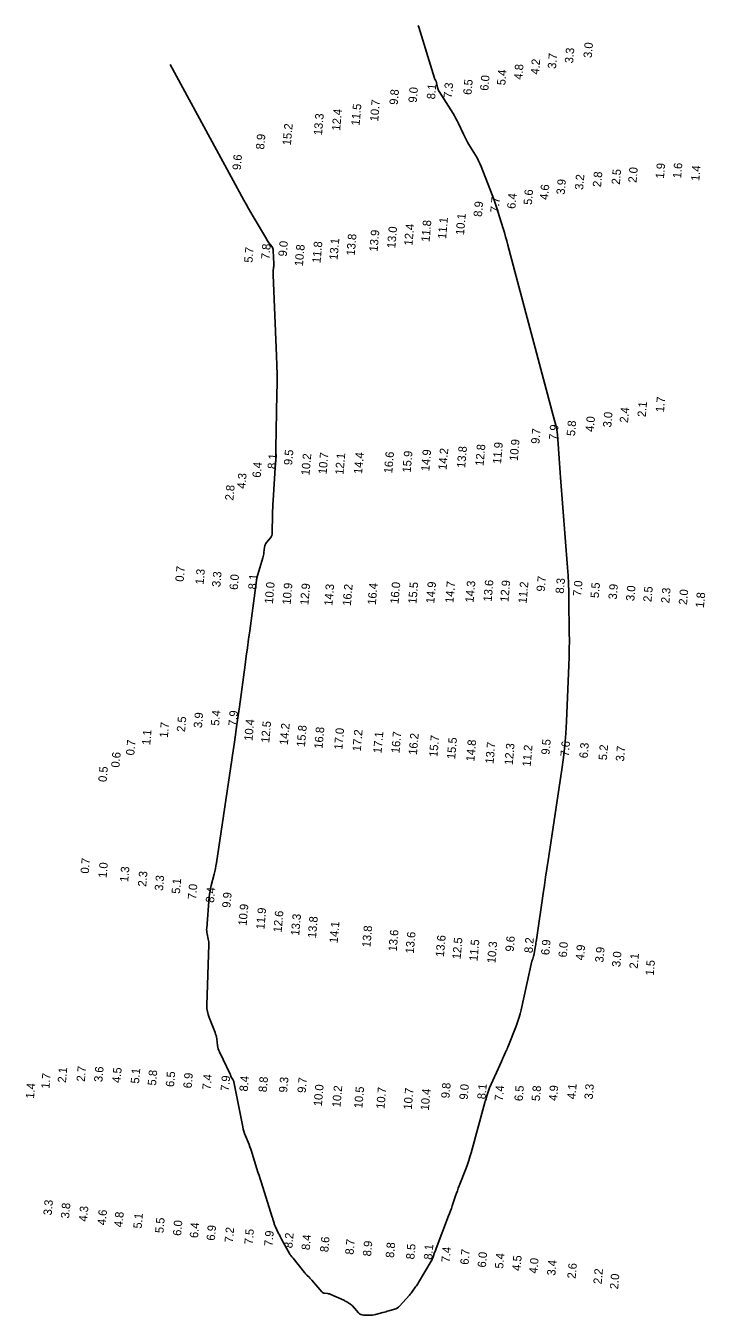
# Model space of a CAD drawing. Extents: x 988130 to 1132882, y 654656 to 841453.
# Drawn here: x 1107839.2 to 1108041.2, y 699804.5 to 700188.2 of the extents above; entities that cross this region are included whole.
import ezdxf

# ---------------------------------------------------------------- set-up
doc = ezdxf.new("R2010")
doc.units = 0
doc.layers.add('V-TOPO-MAJR', color=7, linetype='Continuous')
doc.layers.add('V-TOPO-SOUN', color=7, linetype='Continuous')

msp = doc.modelspace()

# ---------------------------------------------------------------- linework, layer by layer
at = {"layer": 'V-TOPO-MAJR'}
msp.add_lwpolyline([(1107882.18, 700176.75), (1107904.03, 700136.35), (1107904.71, 700135.12), (1107905.39, 700133.89), (1107906.09, 700132.67), (1107906.8, 700131.46), (1107910.74, 700124.8), (1107910.92, 700124.5), (1107911.11, 700124.21), (1107911.31, 700123.93), (1107911.52, 700123.66), (1107912.37, 700122.56), (1107912.56, 700122.28), (1107912.69, 700121.98), (1107912.78, 700121.66), (1107912.82, 700121.32), (1107912.94, 700117.38), (1107912.95, 700117.11), (1107912.94, 700116.83), (1107912.93, 700116.56), (1107912.9, 700116.29), (1107912.79, 700115.2), (1107912.77, 700114.93), (1107912.75, 700114.65), (1107912.75, 700114.38), (1107912.75, 700114.11), (1107913.78, 700090.04), (1107913.87, 700087.21), (1107913.93, 700084.38), (1107913.93, 700081.55), (1107913.89, 700078.72), (1107913.54, 700062.4), (1107913.53, 700062.06), (1107913.53, 700061.72), (1107913.53, 700061.38), (1107913.53, 700061.04), (1107913.54, 700059.69), (1107913.54, 700059.36), (1107913.53, 700059.02), (1107913.52, 700058.68), (1107913.5, 700058.34), (1107912.75, 700046.94), (1107912.69, 700045.9), (1107912.64, 700044.85), (1107912.61, 700043.8), (1107912.59, 700042.75), (1107912.52, 700037.31), (1107912.48, 700036.9), (1107912.38, 700036.51), (1107912.2, 700036.14), (1107911.96, 700035.8), (1107910.83, 700034.46), (1107910.59, 700034.14), (1107910.41, 700033.8), (1107910.29, 700033.43), (1107910.22, 700033.04), (1107910.03, 700031.44), (1107909.98, 700031.04), (1107909.91, 700030.65), (1107909.82, 700030.26), (1107909.71, 700029.87), (1107907.96, 700023.93), (1107907.94, 700023.87), (1107907.92, 700023.8), (1107907.9, 700023.74), (1107907.89, 700023.68), (1107907.82, 700023.44), (1107907.8, 700023.38), (1107907.79, 700023.31), (1107907.78, 700023.25), (1107907.77, 700023.19), (1107905.79, 700008.17), (1107905.46, 700005.65), (1107905.12, 700003.13), (1107904.78, 700000.6), (1107904.44, 699998.08), (1107902.76, 699985.56), (1107902.58, 699984.25), (1107902.39, 699982.93), (1107902.21, 699981.62), (1107902.01, 699980.31), (1107901.24, 699975.06), (1107901.04, 699973.75), (1107900.85, 699972.43), (1107900.66, 699971.12), (1107900.46, 699969.81), (1107895.91, 699939.11), (1107895.77, 699938.25), (1107895.61, 699937.4), (1107895.43, 699936.56), (1107895.22, 699935.71), (1107894.36, 699932.36), (1107894.17, 699931.51), (1107894, 699930.66), (1107893.88, 699929.81), (1107893.79, 699928.95), (1107893.01, 699919.64), (1107893, 699919.24), (1107893.01, 699918.83), (1107893.05, 699918.43), (1107893.13, 699918.03), (1107893.49, 699916.44), (1107893.57, 699916.04), (1107893.62, 699915.64), (1107893.65, 699915.23), (1107893.65, 699914.83), (1107893.08, 699896.76), (1107893.09, 699895.81), (1107893.21, 699894.87), (1107893.42, 699893.95), (1107893.73, 699893.05), (1107895.49, 699888.63), (1107895.66, 699888.16), (1107895.8, 699887.69), (1107895.91, 699887.21), (1107895.98, 699886.72), (1107896.22, 699884.74), (1107896.3, 699884.25), (1107896.42, 699883.78), (1107896.58, 699883.31), (1107896.78, 699882.86), (1107900.02, 699876.2), (1107900.05, 699876.14), (1107900.07, 699876.09), (1107900.09, 699876.03), (1107900.1, 699875.97), (1107900.14, 699875.74), (1107900.15, 699875.68), (1107900.17, 699875.63), (1107900.2, 699875.57), (1107900.23, 699875.52), (1107900.79, 699874.63), (1107900.89, 699874.46), (1107900.97, 699874.28), (1107901.03, 699874.1), (1107901.08, 699873.91), (1107903.72, 699860.59), (1107903.88, 699859.9), (1107904.06, 699859.22), (1107904.28, 699858.55), (1107904.53, 699857.89), (1107905.59, 699855.27), (1107905.85, 699854.62), (1107906.09, 699853.95), (1107906.32, 699853.29), (1107906.54, 699852.62), (1107907.95, 699848.07), (1107908.25, 699847.08), (1107908.56, 699846.1), (1107908.87, 699845.12), (1107909.18, 699844.14), (1107912.51, 699833.69), (1107912.58, 699833.47), (1107912.65, 699833.24), (1107912.71, 699833.01), (1107912.78, 699832.79), (1107913.03, 699831.87), (1107913.09, 699831.65), (1107913.17, 699831.42), (1107913.26, 699831.2), (1107913.36, 699830.99), (1107914.4, 699828.81), (1107914.61, 699828.38), (1107914.82, 699827.95), (1107915.04, 699827.53), (1107915.27, 699827.1), (1107917.72, 699822.65), (1107917.78, 699822.54), (1107917.85, 699822.44), (1107917.93, 699822.34), (1107918.02, 699822.25), (1107918.37, 699821.89), (1107918.46, 699821.8), (1107918.54, 699821.7), (1107918.62, 699821.61), (1107918.7, 699821.51), (1107922.1, 699817.16), (1107922.26, 699816.96), (1107922.43, 699816.77), (1107922.61, 699816.58), (1107922.79, 699816.4), (1107923.53, 699815.68), (1107923.71, 699815.5), (1107923.89, 699815.31), (1107924.07, 699815.12), (1107924.24, 699814.93), (1107927.25, 699811.41), (1107927.42, 699811.25), (1107927.61, 699811.13), (1107927.81, 699811.04), (1107928.04, 699811), (1107929.01, 699810.91), (1107929.25, 699810.88), (1107929.48, 699810.83), (1107929.71, 699810.76), (1107929.93, 699810.67), (1107933.75, 699808.94), (1107933.98, 699808.83), (1107934.22, 699808.71), (1107934.45, 699808.58), (1107934.68, 699808.45), (1107935.58, 699807.91), (1107935.8, 699807.77), (1107936, 699807.61), (1107936.2, 699807.44), (1107936.38, 699807.25), (1107938.16, 699805.22), (1107938.48, 699804.92), (1107938.83, 699804.71), (1107939.22, 699804.57), (1107939.65, 699804.52), (1107941.45, 699804.49), (1107941.9, 699804.49), (1107942.34, 699804.53), (1107942.78, 699804.6), (1107943.21, 699804.7), (1107945.4, 699805.3), (1107945.83, 699805.41), (1107946.27, 699805.53), (1107946.7, 699805.65), (1107947.13, 699805.77), (1107948.85, 699806.25), (1107949.27, 699806.4), (1107949.65, 699806.6), (1107950, 699806.85), (1107950.31, 699807.16), (1107953.27, 699810.42), (1107953.53, 699810.71), (1107953.77, 699811.01), (1107954.01, 699811.31), (1107954.24, 699811.62), (1107955.12, 699812.89), (1107955.34, 699813.21), (1107955.55, 699813.53), (1107955.76, 699813.86), (1107955.96, 699814.19), (1107959.74, 699820.61), (1107959.91, 699820.91), (1107960.06, 699821.21), (1107960.2, 699821.52), (1107960.32, 699821.84), (1107960.78, 699823.11), (1107960.9, 699823.43), (1107961.01, 699823.75), (1107961.13, 699824.07), (1107961.25, 699824.38), (1107964.94, 699834.06), (1107965.22, 699834.8), (1107965.49, 699835.54), (1107965.75, 699836.29), (1107966.01, 699837.03), (1107967.02, 699840.03), (1107967.27, 699840.78), (1107967.54, 699841.52), (1107967.81, 699842.26), (1107968.09, 699843), (1107970.11, 699848.23), (1107970.53, 699849.36), (1107970.92, 699850.49), (1107971.27, 699851.63), (1107971.6, 699852.78), (1107975.7, 699867.8), (1107975.74, 699867.94), (1107975.78, 699868.08), (1107975.83, 699868.23), (1107975.87, 699868.37), (1107976.06, 699868.93), (1107976.1, 699869.07), (1107976.15, 699869.22), (1107976.19, 699869.36), (1107976.24, 699869.5), (1107976.7, 699870.97), (1107976.79, 699871.26), (1107976.9, 699871.54), (1107977.01, 699871.83), (1107977.13, 699872.11), (1107980.63, 699879.96), (1107980.78, 699880.31), (1107980.94, 699880.67), (1107981.1, 699881.02), (1107981.26, 699881.38), (1107981.89, 699882.8), (1107982.05, 699883.16), (1107982.2, 699883.51), (1107982.35, 699883.87), (1107982.49, 699884.24), (1107984.99, 699890.55), (1107985.43, 699891.73), (1107985.82, 699892.92), (1107986.17, 699894.13), (1107986.47, 699895.35), (1107989.72, 699909.82), (1107989.76, 699910.01), (1107989.82, 699910.2), (1107989.87, 699910.39), (1107989.94, 699910.58), (1107990.2, 699911.34), (1107990.26, 699911.53), (1107990.31, 699911.72), (1107990.36, 699911.92), (1107990.4, 699912.11), (1107990.77, 699914.4), (1107990.84, 699914.85), (1107990.91, 699915.3), (1107990.98, 699915.75), (1107991.05, 699916.2), (1107993.04, 699930), (1107993.39, 699932.45), (1107993.75, 699934.9), (1107994.12, 699937.35), (1107994.49, 699939.8), (1107998.64, 699966.92), (1107999.13, 699970.48), (1107999.52, 699974.05), (1107999.82, 699977.64), (1108000.01, 699981.23), (1108000.68, 699997.95), (1108000.76, 700000.37), (1108000.81, 700002.8), (1108000.83, 700005.23), (1108000.81, 700007.65), (1108000.7, 700017.36), (1108000.66, 700019.79), (1108000.57, 700022.21), (1108000.44, 700024.64), (1108000.27, 700027.06), (1107998.2, 700053.8), (1107998.09, 700055.22), (1107997.99, 700056.64), (1107997.88, 700058.06), (1107997.78, 700059.48), (1107997.39, 700065.16), (1107997.26, 700066.57), (1107997.06, 700067.97), (1107996.8, 700069.37), (1107996.46, 700070.75), (1107982.56, 700122.92), (1107982.22, 700124.19), (1107981.86, 700125.44), (1107981.5, 700126.7), (1107981.12, 700127.95), (1107979.59, 700132.96), (1107979.2, 700134.21), (1107978.78, 700135.44), (1107978.34, 700136.68), (1107977.88, 700137.9), (1107974.59, 700146.4), (1107974.24, 700147.25), (1107973.86, 700148.08), (1107973.43, 700148.89), (1107972.97, 700149.68), (1107970.99, 700152.89), (1107970.55, 700153.63), (1107970.12, 700154.39), (1107969.73, 700155.16), (1107969.35, 700155.95), (1107967.9, 700159.11), (1107967.52, 700159.9), (1107967.12, 700160.67), (1107966.69, 700161.42), (1107966.24, 700162.17), (1107962.13, 700168.68), (1107961.96, 700168.97), (1107961.82, 700169.27), (1107961.71, 700169.59), (1107961.62, 700169.91), (1107961.19, 700171.73), (1107961.17, 700171.81), (1107961.14, 700171.89), (1107961.1, 700171.96), (1107961.06, 700172.03), (1107960.86, 700172.3), (1107960.82, 700172.37), (1107960.78, 700172.45), (1107960.74, 700172.52), (1107960.72, 700172.6), (1107956.07, 700187.84), (1107955.91, 700188.27)], dxfattribs=at)

# ---------------------------------------------------------------- texts
at = {"layer": 'V-TOPO-SOUN'}
for s, p in [('3.3', (1108001.92, 700176.97)), ('3.0', (1108007.47, 700178.56)), ('4.2', (1107991.77, 700173.65)), ('3.7', (1107996.83, 700175.34)), ('6.0', (1107976.73, 700168.81)), ('5.4', (1107981.76, 700170.44)), ('4.8', (1107986.8, 700172.11)), ('9.8', (1107949.79, 700164.61)), ('9.0', (1107955.43, 700165.25)), ('8.1', (1107960.89, 700166.26)), ('7.3', (1107965.9, 700166.6)), ('6.5', (1107971.72, 700167.59)), ('10.7 ', (1107943.99, 700159.68)), ('13.3 ', (1107927.27, 700155.57)), ('12.4 ', (1107932.67, 700156.91)), ('11.5 ', (1107938.45, 700158.45)), ('15.2 ', (1107918.03, 700152.56)), ('8.9', (1107910.08, 700151.32)), ('9.6', (1107903.12, 700145.2)), ('1.9', (1108028.93, 700142.65)), ('1.6', (1108034.04, 700142.74)), ('1.4', (1108039.45, 700141.95)), ('3.9', (1107999.43, 700137.89)), ('3.2', (1108004.91, 700139.3)), ('2.8', (1108010.24, 700140.13)), ('2.5', (1108015.83, 700140.88)), ('2.0', (1108020.78, 700141.44)), ('5.6', (1107989.67, 700134.84)), ('4.6', (1107994.48, 700136.31)), ('8.9', (1107974.81, 700131.28)), ('7.7', (1107979.79, 700132.56)), ('6.4', (1107984.77, 700133.67)), ('11.1 ', (1107964.17, 700124.69)), ('10.1 ', (1107969.49, 700125.85)), ('13.9 ', (1107943.8, 700120.93)), ('13.0 ', (1107949.07, 700121.93)), ('12.4 ', (1107954.15, 700122.71)), ('11.8 ', (1107959.26, 700123.83)), ('7.8', (1107911.66, 700118.64)), ('9.0', (1107916.78, 700119.48)), ('11.8 ', (1107926.84, 700117.51)), ('13.1 ', (1107931.9, 700118.46)), ('13.8 ', (1107936.99, 700119.75)), ('5.7', (1107906.6, 700117.63)), ('10.8 ', (1107921.61, 700116.58)), ('1.7', (1108028.95, 700073.13)), ('3.0', (1108013.27, 700068.6)), ('2.4', (1108018.25, 700069.97)), ('2.1', (1108023.53, 700071.68)), ('7.9', (1107997.21, 700064.84)), ('5.8', (1108002.48, 700066.03)), ('4.0', (1108008.07, 700067.28)), ('9.7', (1107991.9, 700063.7)), ('9.5', (1107918.39, 700057.38)), ('14.9 ', (1107959.19, 700055.58)), ('14.2 ', (1107964.3, 700055.96)), ('13.8 ', (1107969.84, 700056.54)), ('12.8 ', (1107975.31, 700057.13)), ('11.9 ', (1107980.5, 700057.74)), ('10.9 ', (1107985.48, 700058.63)), ('6.4', (1107909.04, 700053.67)), ('8.1', (1107913.56, 700056.24)), ('10.2 ', (1107923.56, 700054.36)), ('10.7 ', (1107928.65, 700054.69)), ('12.1 ', (1107933.65, 700054.53)), ('14.4 ', (1107939.18, 700054.73)), ('16.6 ', (1107948.16, 700054.93)), ('15.9 ', (1107953.64, 700055.16)), ('4.3', (1107904.49, 700050.37)), ('2.8', (1107900.93, 700046.85)), ('0.7', (1107886.14, 700022.69)), ('1.3', (1107892.08, 700021.86)), ('3.3', (1107897.04, 700021.11)), ('6.0', (1107902.23, 700020.27)), ('8.1', (1107907.8, 700020.39)), ('9.7', (1107993.52, 700019.75)), ('8.3', (1107999.17, 700019.15)), ('10.0 ', (1107912.68, 700016.11)), ('10.9 ', (1107917.95, 700015.87)), ('12.9 ', (1107923.22, 700015.73)), ('14.3 ', (1107930.35, 700015.54)), ('16.2 ', (1107935.85, 700015.52)), ('16.4 ', (1107943.28, 700015.82)), ('16.0 ', (1107950.03, 700016.12)), ('15.5 ', (1107955.34, 700016.12)), ('14.9 ', (1107960.66, 700016.23)), ('14.7 ', (1107966.33, 700016.34)), ('14.3 ', (1107972.33, 700016.49)), ('13.6 ', (1107977.71, 700016.76)), ('12.9 ', (1107982.71, 700016.66)), ('11.2 ', (1107988.11, 700016.22)), ('7.0', (1108004.36, 700018.39)), ('5.5', (1108009.56, 700017.83)), ('3.9', (1108014.89, 700017.4)), ('3.0', (1108020.11, 700016.93)), ('2.5', (1108025.23, 700016.66)), ('2.3', (1108030.54, 700016.28)), ('2.0', (1108035.79, 700015.8)), ('1.8', (1108040.82, 700014.92)), ('2.5', (1107886.56, 699977.97)), ('3.9', (1107891.59, 699979.17)), ('5.4', (1107896.7, 699979.83)), ('7.9', (1107901.92, 699979.73)), ('10.4 ', (1107906.61, 699975.32)), ('12.5 ', (1107911.61, 699974.73)), ('1.1', (1107876.21, 699974.07)), ('1.7', (1107881.45, 699976.26)), ('14.2 ', (1107917.13, 699974.09)), ('15.8 ', (1107922.21, 699973.52)), ('16.8 ', (1107927.43, 699972.99)), ('17.0 ', (1107933.32, 699972.69)), ('17.2 ', (1107938.8, 699972.19)), ('17.1 ', (1107944.98, 699971.63)), ('16.7 ', (1107950.32, 699971.65)), ('16.2 ', (1107955.5, 699971.15)), ('0.7', (1107871.47, 699971.01)), ('15.7 ', (1107961.58, 699970.53)), ('15.5 ', (1107966.87, 699969.88)), ('14.8 ', (1107972.57, 699969.2)), ('13.7 ', (1107978.29, 699968.5)), ('12.3 ', (1107983.98, 699968.12)), ('11.2 ', (1107989.31, 699967.65)), ('9.5', (1107994.92, 699971.21)), ('7.6', (1108000.64, 699970.65)), ('6.3', (1108006.23, 699970.15)), ('5.2', (1108011.96, 699969.57)), ('3.7', (1108017.07, 699969.19)), ('0.6', (1107867.05, 699967.37)), ('0.5', (1107863.24, 699963.09)), ('0.7', (1107857.95, 699935.83)), ('1.0', (1107863.24, 699934.52)), ('1.3', (1107869.65, 699933.31)), ('2.3', (1107875.01, 699931.92)), ('3.3', (1107880, 699930.71)), ('5.1', (1107885.03, 699929.8)), ('7.0', (1107889.85, 699928.12)), ('8.4', (1107895.17, 699927.15)), ('9.9', (1107900.05, 699925.64)), ('10.9 ', (1107904.86, 699920.31)), ('11.9 ', (1107910.15, 699919.2)), ('12.6 ', (1107915.27, 699918.31)), ('13.3 ', (1107920.5, 699917.36)), ('13.8 ', (1107925.49, 699916.62)), ('14.1 ', (1107931.93, 699915.13)), ('13.8 ', (1107941.67, 699913.88)), ('13.6 ', (1107949.49, 699912.65)), ('13.6 ', (1107954.56, 699912.03)), ('13.6 ', (1107963.52, 699911.02)), ('12.5 ', (1107968.49, 699910.34)), ('11.5 ', (1107973.52, 699909.77)), ('9.6', (1107984.25, 699912.61)), ('8.2', (1107989.87, 699912.17)), ('6.9', (1107994.86, 699911.57)), ('10.3 ', (1107978.83, 699909.15)), ('6.0', (1108000.03, 699910.88)), ('4.9', (1108005.14, 699910.03)), ('3.9', (1108010.93, 699909.36)), ('3.0', (1108015.95, 699908.03)), ('2.1', (1108021.13, 699907.51)), ('1.5', (1108025.9, 699905.47)), ('2.1', (1107851.15, 699873.57)), ('2.7', (1107856.76, 699873.89)), ('3.6', (1107861.98, 699873.78)), ('4.5', (1107867.35, 699873.53)), ('5.1', (1107872.88, 699873.32)), ('1.7', (1107846.24, 699871.81)), ('5.8', (1107877.93, 699872.75)), ('6.5', (1107883.28, 699872.33)), ('6.9', (1107888.5, 699871.92)), ('7.4', (1107894.17, 699871.49)), ('7.9', (1107899.61, 699871.1)), ('8.4', (1107905.18, 699870.98)), ('8.8', (1107910.85, 699870.77)), ('9.3', (1107916.93, 699870.66)), ('9.7', (1107922.44, 699870.55)), ('1.4', (1107841.65, 699868.84)), ('10.0 ', (1107927.24, 699866.59)), ('10.2 ', (1107932.76, 699866.27)), ('10.5 ', (1107939.27, 699865.97)), ('10.7 ', (1107945.85, 699865.79)), ('10.7 ', (1107953.96, 699865.56)), ('10.4 ', (1107959.04, 699865.33)), ('9.8', (1107965.17, 699868.96)), ('9.0', (1107970.57, 699868.55)), ('8.1', (1107975.89, 699868.67)), ('7.4', (1107981.05, 699868.15)), ('6.5', (1107986.93, 699868.11)), ('5.8', (1107992.05, 699868.11)), ('4.9', (1107997.15, 699868.2)), ('4.1', (1108002.62, 699868.67)), ('3.3', (1108007.73, 699868.61)), ('3.3', (1107846.91, 699834.11)), ('3.8', (1107852.1, 699833.21)), ('4.3', (1107857.44, 699832.26)), ('4.6', (1107862.99, 699831.18)), ('4.8', (1107867.96, 699830.57)), ('5.1', (1107873.65, 699830.18)), ('5.5', (1107880.14, 699828.82)), ('6.0', (1107885.39, 699828.03)), ('6.4', (1107890.41, 699827.36)), ('6.9', (1107895.42, 699826.59)), ('7.2', (1107900.79, 699825.98)), ('7.5', (1107906.67, 699825.45)), ('7.9', (1107912.56, 699824.93)), ('8.2', (1107918.47, 699824.32)), ('8.4', (1107923.65, 699823.78)), ('8.6', (1107929.15, 699823.15)), ('8.7', (1107936.65, 699822.41)), ('8.9', (1107941.87, 699821.92)), ('8.8', (1107948.66, 699821.46)), ('8.5', (1107954.73, 699821.01)), ('8.1', (1107960.01, 699820.91)), ('7.4', (1107965.24, 699820.1)), ('6.7', (1107970.84, 699819.43)), ('6.0', (1107975.99, 699818.6)), ('5.4', (1107981.14, 699818.24)), ('4.5', (1107986.27, 699817.59)), ('4.0', (1107991.29, 699816.8)), ('3.4', (1107996.65, 699816.18)), ('2.6', (1108002.68, 699815.27)), ('2.2', (1108010.42, 699813.64)), ('2.0', (1108015.31, 699812.12))]:
    msp.add_text(s, height=2.5, rotation=85, dxfattribs=at).set_placement(p)

doc.saveas('drawing.dxf')
